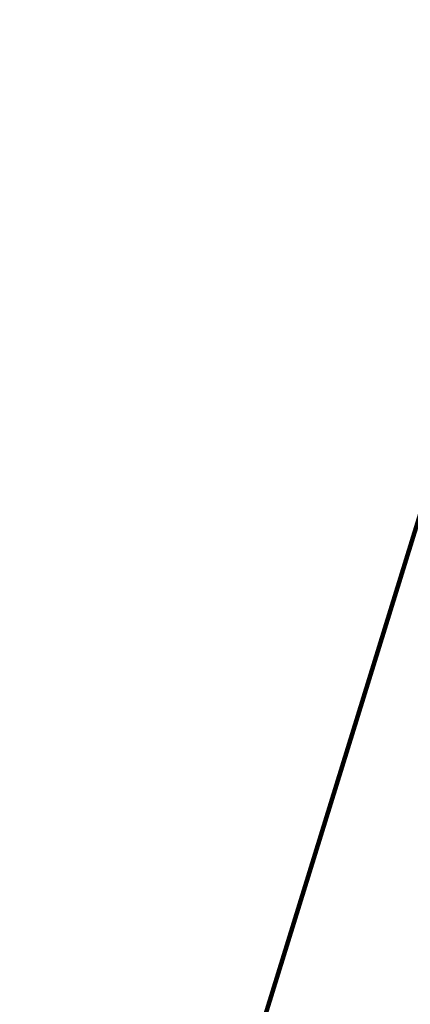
# Model space of a CAD drawing. Header units: metres. Extents: x 154038 to 155227, y 461678 to 462519.
# Tile 124 of 656: x 154392 to 154398, y 461989 to 462004. Entities that reach past the tile are written whole.
import ezdxf

# ---------------------------------------------------------------- set-up
doc = ezdxf.new("R2010")
doc.units = ezdxf.units.M
doc.layers.add('B-WE-OG-BEBOUWING-GV', color=2, linetype='Continuous', lineweight=100)
doc.layers.add('N-WE-VH-VERHARDING_STRAATBAKSTEEN_Rijbaan-KV_DF-V', color=7, linetype='Continuous', lineweight=18, true_color=0xb33d26)

msp = doc.modelspace()

# ---------------------------------------------------------------- hatches: boundary and pattern name
at = {"layer": 'N-WE-VH-VERHARDING_STRAATBAKSTEEN_Rijbaan-KV_DF-V'}
h = msp.add_hatch(color=256, dxfattribs=at)
h.dxf.hatch_style = 1
edge = h.paths.add_edge_path()
edge.add_line((154346.3655189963, 462123.4474894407), (154339.6690574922, 462103.1804047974))
edge.add_line((154339.6690574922, 462103.1804047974), (154331.5193567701, 462083.4356807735))
edge.add_line((154331.5193567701, 462083.4356807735), (154321.8864262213, 462064.3270959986))
edge.add_line((154321.8864262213, 462064.3270959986), (154319.064452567, 462059.5558212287))
edge.add_line((154319.064452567, 462059.5558212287), (154316.2103360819, 462061.243890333))
edge.add_arc((154313.6649621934, 462056.9402788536), 4.999999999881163, 59.39777921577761, 149.4251789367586)
edge.add_line((154309.3601339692, 462059.4835943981), (154295.4018813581, 462035.8577883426))
edge.add_arc((154299.7067095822, 462033.3144727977), 4.999999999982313, 149.425178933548, 239.2784399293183)
edge.add_line((154297.1523773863, 462029.0161723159), (154310.3450331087, 462021.1762305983))
edge.add_arc((154317.2452423, 462033.549449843), 14.16719595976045, 240.8527758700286, 248.9522969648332)
edge.add_line((154312.1571632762, 462020.327464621), (154334.4042784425, 462011.1510402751))
edge.add_arc((154336.3108423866, 462015.7732706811), 4.999999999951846, 247.5849764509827, 256.0899883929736)
edge.add_line((154335.1088540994, 462010.9198982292), (154350.5998025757, 462007.0834033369))
edge.add_arc((154349.3978142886, 462002.2300308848), 5.000000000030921, 59.37977109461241, 76.0899883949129, ccw=False)
edge.add_line((154351.944540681, 462006.5328421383), (154352.6260687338, 462006.1294627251))
edge.add_arc((154355.1727951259, 462010.4322739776), 4.999999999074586, 239.3797710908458, 256.0899883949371)
edge.add_line((154353.9708068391, 462005.5789015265), (154356.9781779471, 462004.8340984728))
edge.add_line((154356.9781779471, 462004.8340984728), (154367.5271780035, 462002.1693614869))
edge.add_line((154367.5271780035, 462002.1693614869), (154370.594703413, 462001.3944872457))
edge.add_arc((154371.8192663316, 462006.2422130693), 5.000000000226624, 255.8233322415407, 334.7988763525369)
edge.add_line((154376.3433598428, 462004.1132278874), (154378.3551998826, 462008.3883879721))
edge.add_arc((154373.8311063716, 462010.5173731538), 5.000000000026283, 334.7988763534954, 345.8749618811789)
edge.add_line((154378.6799336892, 462009.2971790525), (154401.6515090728, 462100.5820018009))
edge.add_line((154401.6515090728, 462100.5820018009), (154406.9852191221, 462099.2397882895))
edge.add_line((154406.9852191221, 462099.2397882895), (154397.3315953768, 462060.8780600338))
edge.add_line((154397.3315953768, 462060.8780600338), (154396.6527595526, 462061.0488872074))
edge.add_line((154396.6527595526, 462061.0488872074), (154394.6715745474, 462053.1760217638))
edge.add_line((154394.6715745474, 462053.1760217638), (154395.3511736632, 462053.0050023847))
edge.add_line((154395.3511736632, 462053.0050023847), (154390.2256132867, 462032.6401919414))
edge.add_line((154390.2256132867, 462032.6401919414), (154389.5467596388, 462032.8109482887))
edge.add_line((154389.5467596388, 462032.8109482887), (154388.7372010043, 462029.5939109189))
edge.add_line((154388.7372010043, 462029.5939109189), (154389.4156288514, 462029.4214625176))
edge.add_line((154389.4156288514, 462029.4214625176), (154383.7651946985, 462006.9676746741))
edge.add_line((154383.7651946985, 462006.9676746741), (154376.807218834, 461992.1819759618))
edge.add_arc((154381.331312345, 461990.0529907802), 4.999999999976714, 154.7988763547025, 166.0156035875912)
edge.add_line((154376.4795044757, 461991.2612789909), (154371.1051861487, 461969.68365288))
edge.add_line((154371.1051861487, 461969.68365288), (154363.8723419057, 461953.1420104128))
edge.add_arc((154368.4536651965, 461951.1389210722), 5.000088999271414, 156.3836358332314, 248.3411709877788)
edge.add_line((154366.60823727, 461946.491848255), (154366.6592998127, 461946.4715747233))
edge.add_line((154366.6592998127, 461946.4715747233), (154352.2416857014, 461952.1958481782))
edge.add_arc((154354.0386536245, 461956.8622859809), 5.000473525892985, 248.939130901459, 336.380420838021)
edge.add_line((154358.6202168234, 461954.8587855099), (154365.8806715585, 461971.4635736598))
edge.add_line((154365.8806715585, 461971.4635736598), (154371.1315098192, 461992.5091953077))
edge.add_arc((154366.27970195, 461993.7174835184), 4.999999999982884, 346.0156035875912, 435.8233322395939)
edge.add_line((154367.5042648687, 461998.5652093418), (154356.1296396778, 462001.438503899))
edge.add_line((154356.1296396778, 462001.438503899), (154353.1565705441, 462002.1748154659))
edge.add_arc((154351.9545822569, 461997.321443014), 4.99999999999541, 76.08998839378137, 92.77818827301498)
edge.add_line((154351.7122345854, 462002.315566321), (154350.8803402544, 462002.2858641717))
edge.add_arc((154350.6379925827, 462007.2799874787), 4.999999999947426, 256.0899883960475, 272.778188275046, ccw=False)
edge.add_line((154349.4360042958, 462002.4266150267), (154337.7325265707, 462005.3251033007))
edge.add_arc((154337.2517312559, 462003.38375432), 1.999999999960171, 76.08998839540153, 165.7499673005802)
edge.add_line((154335.3132697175, 462003.8760620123), (154335.1888994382, 462003.3863540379))
edge.add_line((154335.1888994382, 462003.3863540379), (154331.809089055, 462004.2350527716))
edge.add_line((154331.809089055, 462004.2350527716), (154332.0188515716, 462005.1214022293))
edge.add_arc((154330.0726110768, 462005.5819974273), 1.999999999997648, 346.6854067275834, 427.584976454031)
edge.add_line((154330.8352366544, 462007.4308895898), (154310.3759552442, 462015.8698735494))
edge.add_arc((154317.2452423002, 462033.5494498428), 18.96719595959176, 240.6390520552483, 248.76667882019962, ccw=False)
edge.add_line((154307.9454396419, 462017.0186243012), (154294.2962136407, 462025.129890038))
edge.add_arc((154292.7636143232, 462022.5509097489), 2.999999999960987, 59.27843992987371, 165.8531268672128)
edge.add_line((154289.8545971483, 462023.2841348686), (154287.8359008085, 462015.2751044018))
edge.add_line((154287.8359008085, 462015.2751044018), (154283.8632318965, 462016.2799413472))
edge.add_line((154283.8632318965, 462016.2799413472), (154284.9895646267, 462020.85211158))
edge.add_line((154284.9895646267, 462020.85211158), (154281.4008986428, 462022.9723146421))
edge.add_line((154281.4008986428, 462022.9723146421), (154304.5232118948, 462062.1092541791))
edge.add_arc((154313.1334630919, 462057.0210789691), 10.00129754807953, 72.70910643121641, 149.419295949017, ccw=False)
edge.add_arc((154316.7007223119, 462068.4799534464), 2.000000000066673, 252.7032232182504, 333.2466271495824)
edge.add_line((154318.4866272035, 462067.5796514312), (154327.4245828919, 462085.3096333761))
edge.add_line((154327.4245828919, 462085.3096333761), (154335.4473333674, 462104.7467881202))
edge.add_line((154335.4473333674, 462104.7467881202), (154342.0407687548, 462124.7020604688))
edge.add_line((154342.0407687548, 462124.7020604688), (154352.1387758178, 462165.04183881))
edge.add_line((154352.1387758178, 462165.04183881), (154355.7628846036, 462164.1322223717))
edge.add_line((154355.7628846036, 462164.1322223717), (154353.9603339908, 462153.7867322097))
edge.add_line((154353.9603339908, 462153.7867322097), (154346.3655189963, 462123.4474894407))
edge = h.paths.add_edge_path(flags=17)
edge.add_arc((154735.5031688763, 462271.5015979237), 4.999999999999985, 125.9385176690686, 138.150287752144, ccw=False)
edge.add_line((154732.5685849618, 462275.549834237), (154735.8470371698, 462277.9263983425))
edge.add_arc((154736.4339539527, 462277.1167510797), 1.000000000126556, 44.27258667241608, 125.93851766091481, ccw=False)
edge.add_line((154737.1499807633, 462277.8148238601), (154732.334294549, 462282.9696525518))
edge.add_arc((154731.6182677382, 462282.2715797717), 1.000000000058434, -54.06148233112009, 44.272586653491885, ccw=False)
edge.add_line((154732.2051845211, 462281.4619325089), (154729.9240080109, 462279.8082978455))
edge.add_arc((154735.7931758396, 462271.7118252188), 9.999999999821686, 125.9385176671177, 159.8812514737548)
edge.add_line((154726.4033583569, 462275.1514949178), (154712.1371545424, 462236.2067526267))
edge.add_arc((154709.3202092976, 462237.2386535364), 3.000000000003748, 249.8812514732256, 339.8812514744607, ccw=False)
edge.add_line((154708.2883083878, 462234.4217082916), (154663.7725424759, 462250.7286845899))
edge.add_line((154663.7725424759, 462250.7286845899), (154656.1079703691, 462250.0630933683))
edge.add_line((154656.1079703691, 462250.0630933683), (154584.3613417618, 462276.2290524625))
edge.add_arc((154586.0632988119, 462280.9304984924), 5.000025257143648, 159.6304989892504, 250.09938210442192, ccw=False)
edge.add_line((154581.3759381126, 462282.6708726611), (154586.6440892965, 462297.0625800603))
edge.add_line((154586.6440892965, 462297.0625800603), (154545.8382322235, 462312.2135262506))
edge.add_line((154545.8382322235, 462312.2135262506), (154543.9238186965, 462307.0574598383))
edge.add_line((154543.9238186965, 462307.0574598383), (154578.6714521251, 462294.1558922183))
edge.add_arc((154577.6272265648, 462291.3434923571), 3.000000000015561, -20.21334639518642, 69.63036995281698, ccw=False)
edge.add_line((154580.442464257, 462290.3069419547), (154576.1003610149, 462278.5139286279))
edge.add_arc((154571.4082981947, 462280.2415126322), 5.000000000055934, 301.49318088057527, 339.7866536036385, ccw=False)
edge.add_arc((154579.2442544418, 462267.4509774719), 9.999999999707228, 121.4931808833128, 159.6303699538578)
edge.add_line((154569.869588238, 462270.9317293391), (154560.0751634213, 462244.5540653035))
edge.add_arc((154557.2717091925, 462245.6220748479), 2.999999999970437, 249.9106884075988, 339.14506041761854, ccw=False)
edge.add_line((154556.2412556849, 462242.8045998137), (154537.0470548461, 462249.8246199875))
edge.add_arc((154536.360085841, 462247.9463032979), 2.000000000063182, 69.9106884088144, 159.7067651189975)
edge.add_line((154534.484226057, 462248.6399531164), (154518.7866293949, 462206.1884314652))
edge.add_line((154518.7866293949, 462206.1884314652), (154517.1266457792, 462201.6684760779))
edge.add_line((154517.1266457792, 462201.6684760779), (154504.0308506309, 462166.2479160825))
edge.add_line((154504.0308506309, 462166.2479160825), (154508.5329932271, 462164.5833704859))
edge.add_line((154508.5329932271, 462164.5833704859), (154521.6305956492, 462200.0088186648))
edge.add_line((154521.6305956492, 462200.0088186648), (154523.2905399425, 462204.5286669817))
edge.add_line((154523.2905399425, 462204.5286669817), (154536.2906664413, 462239.6853322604))
edge.add_arc((154540.9803159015, 462237.9512077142), 5.000000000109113, 69.91068840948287, 159.706765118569, ccw=False)
edge.add_line((154542.6977384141, 462242.6469994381), (154554.4056087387, 462238.3650037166))
edge.add_arc((154557.1538001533, 462245.8775869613), 7.999466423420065, 249.90688527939, 339.6332798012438)
edge.add_line((154564.6531743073, 462243.093552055), (154574.4386699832, 462269.447448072))
edge.add_arc((154579.1259759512, 462267.7069990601), 5.000000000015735, 69.96311292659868, 159.6294766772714, ccw=False)
edge.add_line((154580.8391011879, 462272.4043602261), (154655.4630948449, 462245.1890275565))
edge.add_line((154655.4630948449, 462245.1890275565), (154663.1240823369, 462245.8543074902))
edge.add_line((154663.1240823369, 462245.8543074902), (154713.9613245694, 462227.2316535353))
edge.add_line((154713.9613245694, 462227.2316535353), (154727.5885351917, 462264.4320337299))
edge.add_arc((154730.4054804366, 462263.4001328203), 2.999999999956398, 69.882642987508, 159.8812514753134, ccw=False)
edge.add_line((154731.4373129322, 462266.2171031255), (154749.540967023, 462259.5858871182))
edge.add_line((154749.540967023, 462259.5858871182), (154751.0397480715, 462263.6249638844))
edge.add_line((154751.0397480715, 462263.6249638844), (154734.4045412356, 462269.7183000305))
edge.add_arc((154736.1283149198, 462274.4117704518), 5.000006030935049, 197.6182283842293, 249.83320066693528, ccw=False)
edge.add_arc((154733.2690260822, 462273.5037486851), 2.000000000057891, 138.1345799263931, 197.6182116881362, ccw=False)
edge.add_line((154731.7795971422, 462274.8385151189), (154731.7786818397, 462274.8374930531))
edge = h.paths.add_edge_path(flags=0)
edge.add_arc((154536.360085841, 462247.9463032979), 2.000000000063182, 69.9106884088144, 159.7067651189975, ccw=False)
edge.add_arc((154536.360085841, 462247.9463032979), 2.000000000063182, 69.9106884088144, 159.7067651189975)
edge = h.paths.add_edge_path(flags=0)
edge.add_arc((154735.7931758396, 462271.7118252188), 9.999999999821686, 125.93851766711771, 159.8812514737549, ccw=False)
edge.add_arc((154735.7931758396, 462271.7118252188), 9.999999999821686, 125.9385176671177, 159.8812514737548)
edge = h.paths.add_edge_path(flags=17)
edge.add_arc((154735.5031688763, 462271.5015979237), 4.999999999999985, 125.9385176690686, 138.150287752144)
edge.add_line((154731.7795971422, 462274.8385151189), (154731.7786818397, 462274.8374930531))
edge.add_arc((154733.2690260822, 462273.5037486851), 2.000000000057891, 138.134579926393, 197.6182116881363)
edge.add_arc((154736.1283149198, 462274.4117704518), 5.000006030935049, 197.6182283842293, 249.8332006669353)
edge.add_line((154751.0397480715, 462263.6249638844), (154734.4045412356, 462269.7183000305))
edge.add_line((154749.540967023, 462259.5858871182), (154751.0397480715, 462263.6249638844))
edge.add_line((154731.4373129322, 462266.2171031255), (154749.540967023, 462259.5858871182))
edge.add_arc((154730.4054804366, 462263.4001328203), 2.999999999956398, 69.88264298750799, 159.8812514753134)
edge.add_line((154713.9613245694, 462227.2316535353), (154727.5885351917, 462264.4320337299))
edge.add_line((154663.1240823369, 462245.8543074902), (154713.9613245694, 462227.2316535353))
edge.add_line((154655.4630948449, 462245.1890275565), (154663.1240823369, 462245.8543074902))
edge.add_line((154580.8391011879, 462272.4043602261), (154655.4630948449, 462245.1890275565))
edge.add_arc((154579.1259759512, 462267.7069990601), 5.000000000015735, 69.96311292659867, 159.6294766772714)
edge.add_line((154564.6531743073, 462243.093552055), (154574.4386699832, 462269.447448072))
edge.add_arc((154557.1538001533, 462245.8775869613), 7.999466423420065, 249.90688527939, 339.6332798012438)
edge.add_line((154542.6977384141, 462242.6469994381), (154554.4056087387, 462238.3650037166))
edge.add_arc((154540.9803159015, 462237.9512077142), 5.000000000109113, 69.9106884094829, 159.706765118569)
edge.add_line((154523.2905399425, 462204.5286669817), (154536.2906664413, 462239.6853322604))
edge.add_line((154521.6305956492, 462200.0088186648), (154523.2905399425, 462204.5286669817))
edge.add_line((154508.5329932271, 462164.5833704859), (154521.6305956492, 462200.0088186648))
edge.add_line((154504.0308506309, 462166.2479160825), (154508.5329932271, 462164.5833704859))
edge.add_line((154517.1266457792, 462201.6684760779), (154504.0308506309, 462166.2479160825))
edge.add_line((154518.7866293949, 462206.1884314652), (154517.1266457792, 462201.6684760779))
edge.add_line((154534.484226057, 462248.6399531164), (154518.7866293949, 462206.1884314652))
edge.add_arc((154536.360085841, 462247.9463032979), 2.000000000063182, 69.9106884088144, 159.7067651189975)
edge.add_line((154556.2412556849, 462242.8045998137), (154537.0470548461, 462249.8246199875))
edge.add_arc((154557.2717091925, 462245.6220748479), 2.999999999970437, 249.9106884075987, 339.1450604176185)
edge.add_line((154569.869588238, 462270.9317293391), (154560.0751634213, 462244.5540653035))
edge.add_arc((154579.2442544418, 462267.4509774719), 9.999999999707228, 121.4931808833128, 159.6303699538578)
edge.add_arc((154571.4082981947, 462280.2415126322), 5.000000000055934, 301.4931808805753, 339.7866536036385)
edge.add_line((154580.442464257, 462290.3069419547), (154576.1003610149, 462278.5139286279))
edge.add_arc((154577.6272265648, 462291.3434923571), 3.000000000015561, 339.7866536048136, 429.6303699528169)
edge.add_line((154543.9238186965, 462307.0574598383), (154578.6714521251, 462294.1558922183))
edge.add_line((154545.8382322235, 462312.2135262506), (154543.9238186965, 462307.0574598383))
edge.add_line((154586.6440892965, 462297.0625800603), (154545.8382322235, 462312.2135262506))
edge.add_line((154581.3759381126, 462282.6708726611), (154586.6440892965, 462297.0625800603))
edge.add_arc((154586.0632988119, 462280.9304984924), 5.000025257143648, 159.6304989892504, 250.0993821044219)
edge.add_line((154656.1079703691, 462250.0630933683), (154584.3613417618, 462276.2290524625))
edge.add_line((154663.7725424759, 462250.7286845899), (154656.1079703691, 462250.0630933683))
edge.add_line((154708.2883083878, 462234.4217082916), (154663.7725424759, 462250.7286845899))
edge.add_arc((154709.3202092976, 462237.2386535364), 3.000000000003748, 249.8812514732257, 339.8812514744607)
edge.add_line((154726.4033583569, 462275.1514949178), (154712.1371545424, 462236.2067526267))
edge.add_arc((154735.7931758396, 462271.7118252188), 9.999999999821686, 125.9385176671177, 159.8812514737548)
edge.add_line((154732.2051845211, 462281.4619325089), (154729.9240080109, 462279.8082978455))
edge.add_arc((154731.6182677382, 462282.2715797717), 1.000000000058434, 305.9385176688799, 404.2725866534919)
edge.add_line((154732.334294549, 462282.9696525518), (154737.1499807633, 462277.8148238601))
edge.add_arc((154736.4339539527, 462277.1167510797), 1.000000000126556, 44.27258667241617, 125.9385176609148)
edge.add_line((154735.8470371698, 462277.9263983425), (154732.5685849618, 462275.549834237))
edge = h.paths.add_edge_path(flags=0)
edge.add_arc((154736.1283149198, 462274.4117704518), 5.000006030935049, 197.6182283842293, 249.8332006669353)
edge.add_arc((154736.1283149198, 462274.4117704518), 5.000006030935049, 197.6182283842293, 249.8332006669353)
edge = h.paths.add_edge_path(flags=0)
edge.add_arc((154733.2690260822, 462273.5037486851), 2.000000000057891, 138.134579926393, 197.6182116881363)
edge.add_arc((154733.2690260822, 462273.5037486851), 2.000000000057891, 138.134579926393, 197.6182116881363)
edge = h.paths.add_edge_path(flags=0)
edge.add_line((154731.7795971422, 462274.8385151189), (154731.7786818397, 462274.8374930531))
edge.add_line((154731.7795971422, 462274.8385151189), (154731.7786818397, 462274.8374930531))
edge = h.paths.add_edge_path(flags=0)
edge.add_arc((154735.5031688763, 462271.5015979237), 4.999999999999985, 125.9385176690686, 138.150287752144)
edge.add_arc((154735.5031688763, 462271.5015979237), 4.999999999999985, 125.9385176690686, 138.150287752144)
edge = h.paths.add_edge_path(flags=0)
edge.add_line((154732.2051845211, 462281.4619325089), (154729.9240080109, 462279.8082978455))
edge.add_line((154732.2051845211, 462281.4619325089), (154729.9240080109, 462279.8082978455))
edge = h.paths.add_edge_path(flags=0)
edge.add_arc((154731.6182677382, 462282.2715797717), 1.000000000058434, 305.9385176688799, 404.2725866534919)
edge.add_arc((154731.6182677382, 462282.2715797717), 1.000000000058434, 305.9385176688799, 404.2725866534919)
edge = h.paths.add_edge_path(flags=0)
edge.add_line((154737.1499807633, 462277.8148238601), (154732.334294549, 462282.9696525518))
edge.add_line((154737.1499807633, 462277.8148238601), (154732.334294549, 462282.9696525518))
edge = h.paths.add_edge_path(flags=0)
edge.add_arc((154736.4339539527, 462277.1167510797), 1.000000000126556, 44.27258667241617, 125.9385176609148)
edge.add_arc((154736.4339539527, 462277.1167510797), 1.000000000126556, 44.27258667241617, 125.9385176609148)
edge = h.paths.add_edge_path(flags=0)
edge.add_line((154732.5685849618, 462275.549834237), (154735.8470371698, 462277.9263983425))
edge.add_line((154732.5685849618, 462275.549834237), (154735.8470371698, 462277.9263983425))
edge = h.paths.add_edge_path(flags=0)
edge.add_line((154556.2412556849, 462242.8045998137), (154537.0470548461, 462249.8246199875))
edge.add_line((154556.2412556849, 462242.8045998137), (154537.0470548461, 462249.8246199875))
edge = h.paths.add_edge_path(flags=0)
edge.add_arc((154557.2717091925, 462245.6220748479), 2.999999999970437, 249.9106884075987, 339.1450604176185)
edge.add_arc((154557.2717091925, 462245.6220748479), 2.999999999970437, 249.9106884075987, 339.1450604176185)
edge = h.paths.add_edge_path(flags=0)
edge.add_line((154569.869588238, 462270.9317293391), (154560.0751634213, 462244.5540653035))
edge.add_line((154569.869588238, 462270.9317293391), (154560.0751634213, 462244.5540653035))
edge = h.paths.add_edge_path(flags=0)
edge.add_arc((154579.2442544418, 462267.4509774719), 9.999999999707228, 121.4931808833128, 159.6303699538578)
edge.add_arc((154579.2442544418, 462267.4509774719), 9.999999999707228, 121.4931808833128, 159.6303699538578)
edge = h.paths.add_edge_path(flags=0)
edge.add_arc((154571.4082981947, 462280.2415126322), 5.000000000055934, 301.4931808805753, 339.7866536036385)
edge.add_arc((154571.4082981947, 462280.2415126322), 5.000000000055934, 301.4931808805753, 339.7866536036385)
edge = h.paths.add_edge_path(flags=0)
edge.add_line((154580.442464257, 462290.3069419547), (154576.1003610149, 462278.5139286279))
edge.add_line((154580.442464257, 462290.3069419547), (154576.1003610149, 462278.5139286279))
edge = h.paths.add_edge_path(flags=0)
edge.add_arc((154577.6272265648, 462291.3434923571), 3.000000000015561, 339.7866536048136, 429.6303699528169)
edge.add_arc((154577.6272265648, 462291.3434923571), 3.000000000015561, 339.7866536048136, 429.6303699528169)
edge = h.paths.add_edge_path(flags=0)
edge.add_line((154543.9238186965, 462307.0574598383), (154578.6714521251, 462294.1558922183))
edge.add_line((154543.9238186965, 462307.0574598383), (154578.6714521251, 462294.1558922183))
edge = h.paths.add_edge_path(flags=0)
edge.add_line((154545.8382322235, 462312.2135262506), (154543.9238186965, 462307.0574598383))
edge.add_line((154545.8382322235, 462312.2135262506), (154543.9238186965, 462307.0574598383))
edge = h.paths.add_edge_path(flags=0)
edge.add_line((154586.6440892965, 462297.0625800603), (154545.8382322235, 462312.2135262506))
edge.add_line((154586.6440892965, 462297.0625800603), (154545.8382322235, 462312.2135262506))
edge = h.paths.add_edge_path(flags=0)
edge.add_line((154581.3759381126, 462282.6708726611), (154586.6440892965, 462297.0625800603))
edge.add_line((154581.3759381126, 462282.6708726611), (154586.6440892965, 462297.0625800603))
edge = h.paths.add_edge_path(flags=0)
edge.add_arc((154586.0632988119, 462280.9304984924), 5.000025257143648, 159.6304989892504, 250.0993821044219)
edge.add_arc((154586.0632988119, 462280.9304984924), 5.000025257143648, 159.6304989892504, 250.0993821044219)
edge = h.paths.add_edge_path(flags=0)
edge.add_line((154656.1079703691, 462250.0630933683), (154584.3613417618, 462276.2290524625))
edge.add_line((154656.1079703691, 462250.0630933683), (154584.3613417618, 462276.2290524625))
edge = h.paths.add_edge_path(flags=0)
edge.add_line((154663.7725424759, 462250.7286845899), (154656.1079703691, 462250.0630933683))
edge.add_line((154663.7725424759, 462250.7286845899), (154656.1079703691, 462250.0630933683))
edge = h.paths.add_edge_path(flags=0)
edge.add_line((154708.2883083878, 462234.4217082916), (154663.7725424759, 462250.7286845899))
edge.add_line((154708.2883083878, 462234.4217082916), (154663.7725424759, 462250.7286845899))
edge = h.paths.add_edge_path(flags=0)
edge.add_arc((154709.3202092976, 462237.2386535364), 3.000000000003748, 249.8812514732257, 339.8812514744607)
edge.add_arc((154709.3202092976, 462237.2386535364), 3.000000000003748, 249.8812514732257, 339.8812514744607)
edge = h.paths.add_edge_path(flags=0)
edge.add_line((154726.4033583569, 462275.1514949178), (154712.1371545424, 462236.2067526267))
edge.add_line((154726.4033583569, 462275.1514949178), (154712.1371545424, 462236.2067526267))
edge = h.paths.add_edge_path(flags=0)
edge.add_line((154751.0397480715, 462263.6249638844), (154734.4045412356, 462269.7183000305))
edge.add_line((154751.0397480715, 462263.6249638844), (154734.4045412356, 462269.7183000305))
edge = h.paths.add_edge_path(flags=0)
edge.add_line((154749.540967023, 462259.5858871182), (154751.0397480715, 462263.6249638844))
edge.add_line((154749.540967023, 462259.5858871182), (154751.0397480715, 462263.6249638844))
edge = h.paths.add_edge_path(flags=0)
edge.add_line((154731.4373129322, 462266.2171031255), (154749.540967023, 462259.5858871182))
edge.add_line((154731.4373129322, 462266.2171031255), (154749.540967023, 462259.5858871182))
edge = h.paths.add_edge_path(flags=0)
edge.add_arc((154730.4054804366, 462263.4001328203), 2.999999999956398, 69.88264298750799, 159.8812514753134)
edge.add_arc((154730.4054804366, 462263.4001328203), 2.999999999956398, 69.88264298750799, 159.8812514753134)
edge = h.paths.add_edge_path(flags=0)
edge.add_line((154713.9613245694, 462227.2316535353), (154727.5885351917, 462264.4320337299))
edge.add_line((154713.9613245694, 462227.2316535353), (154727.5885351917, 462264.4320337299))
edge = h.paths.add_edge_path(flags=0)
edge.add_line((154663.1240823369, 462245.8543074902), (154713.9613245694, 462227.2316535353))
edge.add_line((154663.1240823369, 462245.8543074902), (154713.9613245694, 462227.2316535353))
edge = h.paths.add_edge_path(flags=0)
edge.add_line((154655.4630948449, 462245.1890275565), (154663.1240823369, 462245.8543074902))
edge.add_line((154655.4630948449, 462245.1890275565), (154663.1240823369, 462245.8543074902))
edge = h.paths.add_edge_path(flags=0)
edge.add_line((154580.8391011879, 462272.4043602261), (154655.4630948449, 462245.1890275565))
edge.add_line((154580.8391011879, 462272.4043602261), (154655.4630948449, 462245.1890275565))
edge = h.paths.add_edge_path(flags=0)
edge.add_arc((154579.1259759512, 462267.7069990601), 5.000000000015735, 69.96311292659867, 159.6294766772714)
edge.add_arc((154579.1259759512, 462267.7069990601), 5.000000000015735, 69.96311292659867, 159.6294766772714)
edge = h.paths.add_edge_path(flags=0)
edge.add_line((154564.6531743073, 462243.093552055), (154574.4386699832, 462269.447448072))
edge.add_line((154564.6531743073, 462243.093552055), (154574.4386699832, 462269.447448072))
edge = h.paths.add_edge_path(flags=0)
edge.add_arc((154557.1538001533, 462245.8775869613), 7.999466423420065, 249.90688527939, 339.6332798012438)
edge.add_arc((154557.1538001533, 462245.8775869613), 7.999466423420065, 249.90688527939, 339.6332798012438)
edge = h.paths.add_edge_path(flags=0)
edge.add_line((154542.6977384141, 462242.6469994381), (154554.4056087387, 462238.3650037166))
edge.add_line((154542.6977384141, 462242.6469994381), (154554.4056087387, 462238.3650037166))
edge = h.paths.add_edge_path(flags=0)
edge.add_arc((154540.9803159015, 462237.9512077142), 5.000000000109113, 69.9106884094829, 159.706765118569)
edge.add_arc((154540.9803159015, 462237.9512077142), 5.000000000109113, 69.9106884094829, 159.706765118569)
edge = h.paths.add_edge_path(flags=0)
edge.add_line((154523.2905399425, 462204.5286669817), (154536.2906664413, 462239.6853322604))
edge.add_line((154523.2905399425, 462204.5286669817), (154536.2906664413, 462239.6853322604))
edge = h.paths.add_edge_path(flags=0)
edge.add_line((154521.6305956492, 462200.0088186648), (154523.2905399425, 462204.5286669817))
edge.add_line((154521.6305956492, 462200.0088186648), (154523.2905399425, 462204.5286669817))
edge = h.paths.add_edge_path(flags=0)
edge.add_line((154508.5329932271, 462164.5833704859), (154521.6305956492, 462200.0088186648))
edge.add_line((154508.5329932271, 462164.5833704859), (154521.6305956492, 462200.0088186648))
edge = h.paths.add_edge_path(flags=0)
edge.add_line((154504.0308506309, 462166.2479160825), (154508.5329932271, 462164.5833704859))
edge.add_line((154504.0308506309, 462166.2479160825), (154508.5329932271, 462164.5833704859))
edge = h.paths.add_edge_path(flags=0)
edge.add_line((154517.1266457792, 462201.6684760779), (154504.0308506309, 462166.2479160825))
edge.add_line((154517.1266457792, 462201.6684760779), (154504.0308506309, 462166.2479160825))
edge = h.paths.add_edge_path(flags=0)
edge.add_line((154518.7866293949, 462206.1884314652), (154517.1266457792, 462201.6684760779))
edge.add_line((154518.7866293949, 462206.1884314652), (154517.1266457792, 462201.6684760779))
edge = h.paths.add_edge_path(flags=0)
edge.add_line((154534.484226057, 462248.6399531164), (154518.7866293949, 462206.1884314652))
edge.add_line((154534.484226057, 462248.6399531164), (154518.7866293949, 462206.1884314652))
edge = h.paths.add_edge_path(flags=17)
edge.add_line((154302.5191957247, 462047.9045891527), (154309.3601339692, 462059.4835943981))
edge.add_arc((154313.6649621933, 462056.9402788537), 4.999999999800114, 59.39777921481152, 149.4251789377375, ccw=False)
edge.add_line((154316.2103360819, 462061.243890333), (154319.064452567, 462059.5558212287))

# ---------------------------------------------------------------- linework, layer by layer
at = {"layer": 'B-WE-OG-BEBOUWING-GV'}
msp.add_lwpolyline([(154405.596, 462052.453), (154389.826, 462001.464), (154389.373, 462000), (154385.64, 461987.93), (154384.49, 461981.57), (154384.849, 461975.188), (154386.805, 461969.105), (154390.08, 461963.62), (154394.63, 461959.15), (154399.05, 461956.5), (154402.94, 461965.168), (154403.6, 461966.64), (154401.5, 461967.92), (154400.531, 461968.885), (154398.6497191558, 461970.7588365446), (154397.26, 461969.95), (154395.45, 461973.081), (154394.23, 461976.91), (154393.97, 461981), (154394.71, 461985.1), (154410.712, 462036.847)], dxfattribs=at)
msp.add_lwpolyline([(154405.596, 462052.453), (154389.826, 462001.464), (154389.373, 462000), (154385.64, 461987.93), (154384.49, 461981.57), (154384.849, 461975.188), (154386.805, 461969.105), (154390.08, 461963.62), (154394.63, 461959.15), (154399.05, 461956.5), (154402.94, 461965.168), (154403.6, 461966.64), (154401.5, 461967.92), (154400.531, 461968.885), (154398.6497191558, 461970.7588365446), (154397.26, 461969.95), (154395.45, 461973.081), (154394.23, 461976.91), (154393.97, 461981), (154394.71, 461985.1), (154410.712, 462036.847)], dxfattribs=at)

doc.saveas('drawing.dxf')
